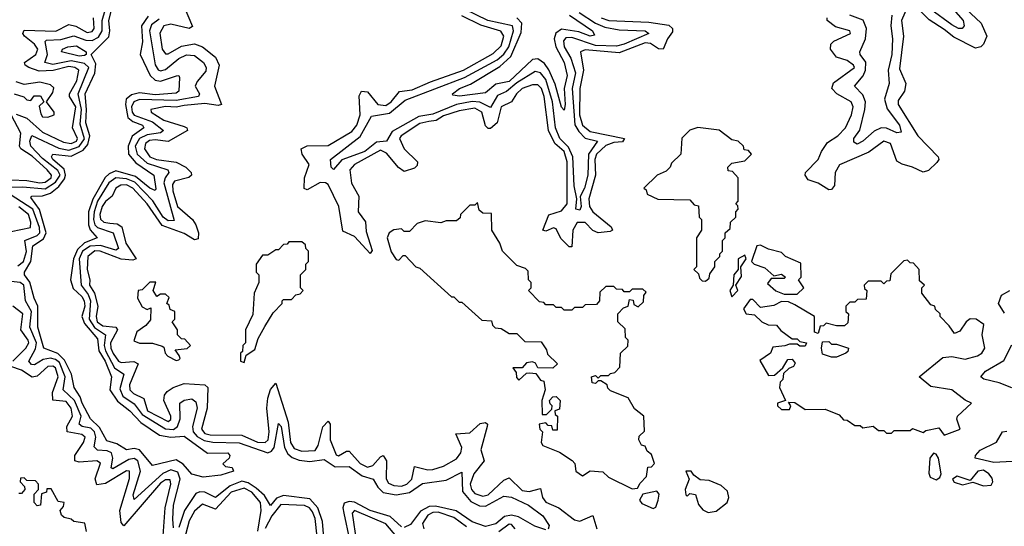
# Model space of a CAD drawing. Extents: x 2472589 to 2662339, y 701009 to 849030.
# Tile 386 of 406: x 2637558 to 2641315, y 758935 to 760868. Entities that reach past the tile are written whole.
import ezdxf

# ---------------------------------------------------------------- set-up
doc = ezdxf.new("R2010")
doc.units = 0

msp = doc.modelspace()

# ---------------------------------------------------------------- linework, layer by layer
at = {"layer": '0CON05XD'}
for points in [[(2641110, 760965), (2641225.9, 760855), (2641248, 760805), (2641235.9, 760774.1), (2641225, 760764.2), (2641205, 760759), (2641121.9, 760801.9), (2641085, 760830.5), (2641027.8, 760867.8), (2640985, 760910.4)], [(2641072.8, 760962.8), (2641157.3, 760865), (2641162.2, 760845), (2641154.6, 760834.6), (2641140, 760835), (2641115, 760848.2), (2641035, 760906.3)], [(2637511.4, 760228.6), (2637570.3, 760229.7), (2637655, 760222.3), (2637695, 760247.8), (2637712.1, 760275), (2637703, 760293), (2637645, 760338.1), (2637600.9, 760385), (2637596.2, 760405), (2637604.3, 760425.7), (2637708, 760378), (2637745, 760369.9), (2637785, 760383.7), (2637805, 760412.9), (2637788.8, 760468.8), (2637794.4, 760525), (2637780.6, 760585), (2637821.5, 760685), (2637805, 760700.7), (2637755, 760711.6), (2637685, 760697.6), (2637653.8, 760705), (2637664.5, 760735.5), (2637655.4, 760784.6), (2637660.3, 760789.7), (2637715, 760792.5), (2637765, 760806.7), (2637810.1, 760790), (2637835, 760788.6), (2637858.7, 760801.3), (2637872.7, 760825), (2637873.3, 760865), (2637883.8, 760905)], [(2638048.6, 760881.4), (2638023.3, 760845), (2638026.5, 760783.5), (2638017.5, 760735), (2638056.1, 760655), (2638075, 760637.3), (2638095, 760633.8), (2638156, 760654), (2638165.7, 760655.7), (2638167.5, 760647.5), (2638165.3, 760595), (2638155, 760587.1), (2638075, 760581.7), (2638015, 760589.2), (2637985, 760580.7), (2637964.4, 760565), (2637961.7, 760545), (2637971, 760495), (2637989.2, 760479.2), (2638026.2, 760465), (2638032.1, 760455), (2637986.8, 760423.2), (2637971.7, 760385), (2637973.1, 760355), (2638001.4, 760321.4), (2638069.7, 760275), (2638077.2, 760222.8), (2638075, 760216.2), (2638055, 760224.8), (2637999.7, 760269.7), (2637925, 760290.9), (2637899.6, 760280.4), (2637884.1, 760265.9), (2637837.2, 760182.8), (2637820.2, 760135), (2637820, 760085), (2637826.6, 760066.6), (2637853.5, 760035), (2637805, 760016.9), (2637778.3, 759991.7), (2637762.9, 759955), (2637752, 759875), (2637761.8, 759841.8), (2637795, 759812.1), (2637804.5, 759795), (2637806, 759775), (2637795.1, 759735), (2637805, 759708.1), (2637855, 759649.6), (2637860.2, 759605), (2637884.5, 759565), (2637907.7, 759505), (2637902.6, 759455), (2637931.8, 759411.8), (2637978, 759375), (2638020.4, 759330.5), (2638092.1, 759282.1), (2638135, 759274.7), (2638185, 759278.5), (2638275, 759214.2), (2638352.5, 759215), (2638360, 759205), (2638357.5, 759195), (2638333.6, 759173.6), (2638343.3, 759163.3), (2638368.8, 759158.8), (2638373.3, 759145), (2638325, 759130), (2638257.7, 759122.3), (2638215, 759134.2), (2638182, 759172), (2638155, 759188.8), (2638065, 759166.9), (2638015, 759226), (2637995, 759232.1), (2637965, 759226.4), (2637928.9, 759248.9), (2637890.5, 759260.5), (2637862.4, 759312.4), (2637828.2, 759345), (2637796.8, 759405), (2637789.2, 759429.2), (2637766.5, 759465), (2637756.3, 759515), (2637729.2, 759569.2), (2637703.9, 759593.9), (2637650.7, 759615), (2637627.2, 759695), (2637626.8, 759775), (2637612.7, 759805), (2637597, 759867), (2637576.1, 759895), (2637576.3, 759905), (2637600, 759945), (2637608.3, 760005), (2637648.5, 760031.5), (2637659.2, 760055), (2637633.6, 760143.6), (2637600.2, 760189.8), (2637603.8, 760195), (2637645, 760196.2), (2637675, 760206.2), (2637707.9, 760232.1), (2637729.3, 760260.7), (2637733, 760275), (2637727.1, 760297.1), (2637684.8, 760335), (2637679.7, 760345), (2637684.3, 760355), (2637755, 760347.4), (2637800.4, 760369.6), (2637818, 760392), (2637825.4, 760425), (2637810.7, 760475), (2637813.4, 760525), (2637807.4, 760585), (2637845, 760664.5), (2637849, 760699), (2637831.2, 760735), (2637897.6, 760802.4), (2637901.9, 760825), (2637898.2, 760865), (2637908.2, 760905)], [(2638177.9, 760935), (2638217.8, 760842.2), (2638205, 760833.8), (2638135, 760850.4), (2638108.2, 760845), (2638093, 760817), (2638101.2, 760755), (2638115, 760737.9), (2638125, 760737.3), (2638175, 760766.9), (2638225, 760775.3), (2638255, 760764.7), (2638304.7, 760725), (2638319.7, 760695), (2638300.7, 760615), (2638328.1, 760545), (2638315, 760541.1), (2638265, 760547.8), (2638185, 760540.1), (2638155, 760534.8), (2638115, 760537.3), (2638058, 760525), (2638059.4, 760515), (2638107.5, 760485), (2638185, 760460.9), (2638195.4, 760455), (2638198.2, 760445), (2638125, 760402.6), (2638075, 760409.7), (2638053.4, 760406.6), (2638038.4, 760395), (2638033.7, 760375), (2638055, 760344.2), (2638080, 760335), (2638155, 760324.1), (2638192, 760305), (2638211.8, 760285), (2638213.6, 760275), (2638203.7, 760266.3), (2638148.5, 760251.5), (2638141.5, 760238.5), (2638141.8, 760215), (2638160.7, 760155), (2638216.8, 760105), (2638230.7, 760085), (2638240.5, 760055), (2638238.4, 760031.6), (2638225, 760027.9), (2638185, 760052), (2638102.1, 760082.1), (2638045, 760164.8), (2637989.8, 760225), (2637965, 760237.6), (2637943.6, 760236.4), (2637925.3, 760225), (2637911.1, 760195), (2637885, 760174.1), (2637873.3, 760155), (2637864.3, 760125), (2637866.3, 760106.3), (2637879.5, 760095), (2637901.7, 760091.7), (2637929.6, 760089.6), (2637947.6, 760077.6), (2637962.4, 760015), (2638002.9, 759955), (2637989.5, 759950.5), (2637945, 759954.3), (2637865, 759984.5), (2637845, 759985.8), (2637818.4, 759965), (2637815.5, 759915), (2637825.3, 759875), (2637824, 759855), (2637844.1, 759824.1), (2637856.5, 759775), (2637850.3, 759735), (2637853.9, 759715), (2637875, 759700.3), (2637924.8, 759694.8), (2637931.4, 759685), (2637904.4, 759635), (2637905.4, 759615), (2637915, 759594.3), (2637935, 759565.2), (2637945, 759560.2), (2637993.8, 759563.8), (2638009.6, 759555), (2637977.6, 759475), (2637978.9, 759455), (2637991.7, 759441.7), (2638032.3, 759422.3), (2638045.2, 759375), (2638125, 759335.3), (2638135, 759342.2), (2638135.2, 759355), (2638107.6, 759415), (2638110.8, 759435), (2638120.9, 759449.1), (2638143.5, 759465), (2638185, 759480), (2638264.7, 759474.7), (2638275.9, 759465), (2638273.4, 759385), (2638251.4, 759305), (2638265, 759289.4), (2638285, 759283.3), (2638405, 759282.2), (2638465, 759255.6), (2638495, 759254), (2638505.5, 759265), (2638510.4, 759295), (2638501.2, 759385), (2638505, 759424), (2638515, 759456.9), (2638535, 759481.2), (2638582.2, 759332.2), (2638591, 759255), (2638605, 759232), (2638635, 759221.6), (2638685.7, 759224.3), (2638697.2, 759242.8), (2638715, 759314.3), (2638735, 759335.5), (2638742.7, 759325), (2638743, 759265), (2638765, 759207.1), (2638775, 759204.1), (2638805, 759221.2), (2638815, 759220.9), (2638857.7, 759175), (2638885, 759160), (2638905, 759166.6), (2638935, 759200.5), (2638945, 759204.4), (2638958.2, 759185), (2638955.7, 759115.7), (2638965, 759099.7), (2638985, 759090.8), (2639015, 759088), (2639035.4, 759095), (2639053.7, 759115), (2639065, 759163.1), (2639115, 759150.3), (2639135, 759151.2), (2639175.6, 759164.4), (2639225, 759192.7), (2639241.4, 759215), (2639244.8, 759235), (2639221.8, 759288.2), (2639275, 759291.8), (2639315, 759327.1), (2639335, 759331.2), (2639343.3, 759325), (2639342, 759315), (2639317.2, 759227.2), (2639330.7, 759185), (2639291.2, 759135), (2639276.2, 759096.2), (2639281.3, 759075), (2639295, 759060.2), (2639325, 759049.6), (2639345, 759054.8), (2639405, 759110.8), (2639425, 759120), (2639475, 759071.9), (2639501.8, 759068.2), (2639545, 759079.2), (2639553, 759045), (2639565, 759027.3), (2639615, 759005.3), (2639675, 758959.2), (2639695.2, 758954.8), (2639745, 758976), (2639760, 758925)], [(2639692.1, 760895), (2639755, 760854.3), (2639790.1, 760840.1), (2639845, 760829.8), (2639945, 760825.6), (2639958.1, 760815), (2639864.3, 760774.3), (2639835, 760767.6), (2639755, 760769.7), (2639665, 760800.1), (2639641.8, 760798.2), (2639632.8, 760787.2), (2639635.5, 760765), (2639661.2, 760721.2), (2639678.7, 760665), (2639666.1, 760605), (2639676.3, 760466.3), (2639690.8, 760440.8), (2639715, 760416.3), (2639762.2, 760405), (2639728.4, 760355), (2639725.2, 760274.9), (2639712.7, 760225), (2639696.9, 760193.1), (2639700, 760155), (2639695, 760141.2), (2639679.6, 760145), (2639684.2, 760185), (2639673.6, 760233.6), (2639668.8, 760345), (2639651.9, 760381.9), (2639618.4, 760415), (2639602.4, 760455), (2639591.3, 760555), (2639565, 760639.2), (2639545, 760665.7), (2639525, 760670.8), (2639455, 760626.9), (2639415, 760593.6), (2639380.7, 760579.3), (2639355, 760532.7), (2639313.9, 760553.9), (2639285, 760555.8), (2639225, 760544.1), (2639135, 760507.8), (2639081.2, 760498.8), (2638978.7, 760441.3), (2638957.5, 760405), (2638919.2, 760400.8), (2638875, 760365.6), (2638787.1, 760332.9), (2638755, 760296.7), (2638746.7, 760305), (2638743.3, 760335), (2638857.5, 760422.5), (2638900.3, 760499.7), (2638969.2, 760510.8), (2639028.7, 760561.3), (2639255, 760646.9), (2639379.5, 760715), (2639405, 760736.7), (2639424.6, 760765), (2639441.9, 760825), (2639438.2, 760845), (2639344.6, 760864.6), (2639255, 760908.8)], [(2640944.5, 760915), (2640922.9, 760865), (2640929.6, 760805), (2640915, 760680), (2640939.5, 760625), (2640934.5, 760595), (2640910.4, 760559.6), (2640909.5, 760545), (2640985.4, 760425), (2641061.9, 760345), (2641065.5, 760334.5), (2641057.5, 760322.5), (2641025, 760292.5), (2641005, 760285.6), (2640965, 760305.6), (2640925, 760316.9), (2640905, 760328.8), (2640880, 760395), (2640855, 760404.5), (2640797.4, 760362.6), (2640686.1, 760313.9), (2640670, 760285), (2640666.9, 760235), (2640655, 760220), (2640645, 760219.2), (2640605, 760244.6), (2640566.9, 760256.9), (2640555.5, 760275), (2640556.9, 760285), (2640605, 760334.5), (2640617.6, 760365), (2640640.7, 760399.3), (2640679.5, 760425), (2640708.7, 760455), (2640731.8, 760505), (2640738.2, 760535), (2640730.6, 760555), (2640675.5, 760585), (2640657.3, 760605), (2640663.2, 760626.8), (2640742.9, 760685), (2640739.2, 760695), (2640715, 760711.9), (2640675, 760725.5), (2640651.8, 760755), (2640652.5, 760775), (2640663.8, 760786.2), (2640727.5, 760815), (2640725.4, 760825.4), (2640671, 760841), (2640639.4, 760865), (2640638.9, 760875)], [(2637576.4, 760705), (2637620, 760735), (2637627.2, 760755), (2637614.7, 760775), (2637576.8, 760805), (2637570, 760815), (2637575, 760827.5), (2637695.8, 760824.2), (2637745, 760849.7), (2637772.8, 760842.8), (2637815, 760819.3), (2637835, 760822.5), (2637841.6, 760835), (2637839.4, 760875)], [(2638089.8, 760870.2), (2638061.5, 760848.5), (2638052.9, 760825), (2638075, 760695.8), (2638086.8, 760676.8), (2638095, 760673), (2638115, 760678), (2638165, 760720.2), (2638195, 760733.4), (2638225, 760731.1), (2638259.7, 760705), (2638270, 760685), (2638268.7, 760671.3), (2638235, 760631.8), (2638228, 760615), (2638244.6, 760585), (2638240, 760575), (2638155, 760560.1), (2638015, 760563.2), (2637993.5, 760555), (2637985, 760536), (2637986.9, 760515), (2637995, 760503.4), (2638065, 760478.1), (2638107.1, 760445), (2638095, 760436.2), (2638045, 760428.9), (2638015.1, 760414.9), (2637998.9, 760385), (2638006.8, 760355), (2638045, 760319.9), (2638123.6, 760295)], [(2639776.4, 760875), (2639806, 760865), (2639958.8, 760858.8), (2640035, 760847.6), (2640048.9, 760835), (2640048.2, 760821.8), (2640029.5, 760795), (2640013.3, 760755), (2639995, 760756.4), (2639965, 760776.6), (2639945, 760780.3), (2639845, 760741.6), (2639715, 760753.5), (2639697.9, 760745), (2639708.8, 760675), (2639694.8, 760605), (2639694.4, 760505), (2639705, 760465.4), (2639735, 760440.8), (2639865.4, 760415), (2639857.5, 760402.5), (2639825, 760399.5), (2639795, 760388.3), (2639758.4, 760355), (2639753, 760335), (2639755.4, 760275), (2639729.7, 760185), (2639732.7, 760155), (2639744.6, 760134.6), (2639815, 760077.5), (2639820, 760065), (2639810.8, 760059.2), (2639765, 760054.8), (2639745, 760063.6), (2639715, 760093.9), (2639685, 760094.3), (2639668.4, 760065), (2639665, 760001.2), (2639655, 760001.4), (2639622.5, 760032.5), (2639605, 760069.5), (2639595, 760073.8), (2639565, 760060.8), (2639554.7, 760065), (2639577.1, 760123), (2639625, 760138.1), (2639646.5, 760165), (2639646.5, 760325), (2639636, 760365), (2639599.8, 760395), (2639575.6, 760445.6), (2639559.6, 760575), (2639548.7, 760605), (2639535, 760619.2), (2639515, 760619.5), (2639475, 760606.1), (2639453.3, 760585), (2639435, 760554.5), (2639395, 760536.1), (2639379.8, 760475), (2639355, 760452.5), (2639345, 760452.4), (2639335, 760463.3), (2639320.9, 760515), (2639295, 760530.2), (2639235, 760520.5), (2639175, 760500.6), (2639146.9, 760483.1), (2639119.4, 760479.4), (2639085, 760471.7), (2639013.4, 760425), (2639007, 760415), (2639025, 760374.7), (2639075.3, 760325), (2639075, 760312), (2639065, 760300.9), (2639025, 760288.7), (2639003.8, 760303.8), (2638958.2, 760358.2), (2638935, 760370), (2638835.6, 760315.6), (2638817.5, 760295), (2638824.5, 760244.5), (2638852.6, 760195), (2638849, 760135), (2638877, 760096.9), (2638879.7, 760059.7), (2638902.5, 759987.5), (2638895, 759975.8), (2638835, 760040.9), (2638790.7, 760060.8), (2638775.5, 760155), (2638735, 760238.8), (2638725, 760246.1), (2638705, 760246.9), (2638655, 760218.6), (2638643.3, 760223.3), (2638645.3, 760265), (2638662.6, 760315), (2638636.1, 760355), (2638632.2, 760375), (2638655, 760386.8), (2638735, 760387.4), (2638825, 760442), (2638844.8, 760465), (2638857.7, 760505), (2638853.1, 760576.9), (2638862, 760595), (2638885, 760592.3), (2638925, 760543.9), (2638955, 760541.2), (2638975, 760554.2), (2639006.6, 760593.4), (2639055, 760600), (2639125, 760631.3), (2639251.5, 760675), (2639365, 760739.1), (2639395, 760768.2), (2639405.6, 760805), (2639393.7, 760823.7), (2639317.6, 760847.6), (2639245, 760882.4)], [(2639655.4, 760885.4), (2639743.5, 760825), (2639751.2, 760808.8), (2639735, 760805.5), (2639692, 760822), (2639625, 760831.9), (2639603.8, 760816.2), (2639597.4, 760795), (2639603.9, 760763.9), (2639635.9, 760705), (2639647, 760655), (2639635.7, 760605.8), (2639639.6, 760545), (2639635, 760523.3), (2639625, 760533.8), (2639601.5, 760621.5), (2639576.8, 760676.8), (2639560.3, 760700.3), (2639535, 760719.2), (2639515, 760715.9), (2639425, 760632.5), (2639375, 760621.4), (2639335, 760588.8), (2639236, 760576), (2639210.3, 760580.3), (2639209.2, 760585), (2639235.5, 760605), (2639278.1, 760621.9), (2639390.2, 760689.8), (2639431.8, 760728.2), (2639470.8, 760819.2), (2639473.8, 760855), (2639454.9, 760874.9)], [(2640885.1, 760885), (2640881.7, 760845), (2640887.9, 760795), (2640885.1, 760735), (2640871.8, 760675), (2640875.6, 760624.4), (2640857.4, 760565), (2640867.7, 760527.7), (2640915.2, 760465), (2640921.1, 760438.9), (2640905, 760436.1), (2640865, 760453.9), (2640845, 760455.3), (2640817.7, 760442.3), (2640775, 760403.9), (2640753, 760393), (2640740.6, 760400.6), (2640740.5, 760415), (2640763.5, 760446.5), (2640783.2, 760525), (2640784.8, 760555), (2640775, 760581.8), (2640742.9, 760615), (2640776, 760654), (2640784.8, 760675), (2640786.4, 760706.5), (2640765, 760734.6), (2640763.9, 760745), (2640785.2, 760794.8), (2640788.9, 760835), (2640775.7, 760865.7), (2640725.6, 760885)], [(2637785, 760728.5), (2637717.1, 760745), (2637721.9, 760755), (2637741.9, 760765), (2637775, 760768.4), (2637811.1, 760745), (2637811.9, 760735), (2637805, 760731.8), (2637785, 760728.5)], [(2637545, 760507.8), (2637585, 760491.7), (2637645, 760439.2), (2637725, 760400.2), (2637755, 760395.2), (2637774.2, 760405), (2637778.5, 760415), (2637759.2, 760455), (2637772.1, 760535), (2637747.6, 760575), (2637747.5, 760585), (2637776.4, 760635), (2637783.3, 760675), (2637768.5, 760685), (2637745, 760688.9), (2637686.1, 760673.9), (2637632.1, 760672.1), (2637592.9, 760685), (2637579.1, 760695), (2637576.4, 760705)], [(2637537.5, 760585), (2637573.6, 760573.6), (2637585, 760562.5), (2637600, 760560), (2637613, 760577), (2637637, 760577), (2637650, 760555), (2637632.5, 760537.5), (2637638.3, 760508.3), (2637645, 760497.5), (2637665, 760496.7), (2637690, 760505), (2637690, 760515), (2637660, 760555), (2637685, 760590), (2637688.6, 760608.6), (2637675, 760619.2), (2637635, 760629.4), (2637575, 760621.2), (2637545, 760631.2)], [(2637465, 760259.2), (2637585, 760253.8), (2637635, 760245.2), (2637655, 760247.9), (2637678.1, 760265), (2637679.8, 760275), (2637663.2, 760295), (2637605, 760347), (2637561.8, 760375), (2637557.2, 760385), (2637562, 760435), (2637525.8, 760505)], [(2640175, 759870), (2640188.3, 759881.7), (2640191.7, 759898.3), (2640210, 759925), (2640210, 759945), (2640230, 759965), (2640230, 759975), (2640240, 759985), (2640240, 760025), (2640250, 760035), (2640250, 760055), (2640268.3, 760071.7), (2640270, 760095), (2640290, 760115), (2640290, 760135), (2640300, 760145), (2640298.3, 760158.3), (2640290, 760165), (2640300, 760175), (2640300, 760265), (2640278.3, 760288.3), (2640261.7, 760291.7), (2640260, 760305), (2640275, 760320), (2640325, 760330), (2640350, 760355), (2640338.3, 760368.3), (2640321.7, 760371.7), (2640320, 760385), (2640300, 760405), (2640275, 760410), (2640227, 760447), (2640145, 760456.7), (2640115, 760446.7), (2640083.9, 760416.1), (2640080, 760355), (2640045, 760320), (2640040, 760305), (2640025, 760290), (2639990, 760275), (2639940, 760225), (2639948.3, 760218.3), (2639951.7, 760201.7), (2639993, 760183), (2640115, 760180), (2640131.7, 760161.7), (2640148.3, 760158.3), (2640150, 760115), (2640160, 760105), (2640160, 760065), (2640140, 760035), (2640140, 759925), (2640130, 759915), (2640148.3, 759898.3), (2640151.7, 759881.7), (2640161.7, 759871.7), (2640175, 759870)], [(2638123.6, 760295), (2638126.9, 760285), (2638112.5, 760265), (2638107.9, 760245), (2638147.9, 760102.1), (2638125, 760100.2), (2638105, 760114), (2638066.6, 760176.6), (2637997.6, 760247.5), (2637965, 760261.1), (2637925, 760264.8), (2637897.8, 760245), (2637855.4, 760175), (2637841.9, 760135), (2637839.4, 760105), (2637844.3, 760085), (2637854.9, 760074.9), (2637915.3, 760055), (2637934.6, 759995), (2637925, 759988.4), (2637866.4, 760006.4), (2637826.6, 760003.4), (2637797.6, 759985), (2637784.5, 759955), (2637792.6, 759855), (2637819.6, 759819.6), (2637828.7, 759795), (2637823.5, 759725), (2637843.4, 759693.4), (2637884.8, 759665), (2637880.5, 759625), (2637885.6, 759605), (2637919.5, 759539.5), (2637955.2, 759515.2), (2637940.4, 759459.5), (2637951.8, 759431.8), (2637995, 759402.2), (2638025, 759361), (2638115, 759306.2), (2638145, 759304.6), (2638160.2, 759315), (2638170.8, 759345), (2638168.6, 759405), (2638185, 759416.5), (2638215, 759421.5), (2638229.7, 759409.7), (2638235.6, 759385.6), (2638217.7, 759315), (2638219.7, 759295), (2638235, 759277.8), (2638262.5, 759262.5), (2638295, 759255.6), (2638395, 759253.8), (2638505, 759215.6), (2638519, 759221), (2638528.8, 759235), (2638545, 759326.7), (2638556.1, 759315), (2638568.5, 759235), (2638581.2, 759211.2), (2638597.8, 759197.8), (2638625, 759187), (2638665, 759181.9), (2638719.6, 759189.6), (2638762.3, 759162.3), (2638815, 759163.1), (2638865, 759126.9), (2638906.9, 759115), (2638924, 759084), (2638945, 759064.3), (2638995, 759054.5), (2639045, 759063.2), (2639095, 759097.5), (2639185, 759110.5), (2639245, 759140.8), (2639247.1, 759067.1), (2639279.6, 759029.6), (2639312.8, 759012.8), (2639335, 759011.1), (2639405, 759049.6), (2639435, 759045.9), (2639500, 759015), (2639553.8, 758975), (2639577.7, 758937.7), (2639575, 758923.8)], [(2637550.8, 759929.2), (2637572.2, 759945), (2637583.8, 759983.8), (2637578, 760025), (2637625, 760044), (2637635.1, 760055), (2637633.9, 760075), (2637608, 760145), (2637499.6, 760215)], [(2637525, 760059.8), (2637598.9, 760075), (2637600.7, 760095), (2637591.5, 760125), (2637555, 760154.5)], [(2639895, 759077.5), (2639915, 759080), (2639925, 759100), (2639950, 759125), (2639955, 759160), (2639968.3, 759161.7), (2639980, 759175), (2639968.3, 759208.3), (2639951.7, 759221.7), (2639945, 759240), (2639930, 759245), (2639920, 759265), (2639921.7, 759278.3), (2639941.7, 759298.3), (2639940, 759355), (2639903.6, 759383.6), (2639880, 759425), (2639811.7, 759451.7), (2639801.7, 759461.7), (2639800, 759475), (2639775, 759490), (2639765, 759490), (2639755, 759480), (2639741.7, 759481.7), (2639740, 759505), (2639755, 759510), (2639765, 759500), (2639775, 759510), (2639805, 759510), (2639811.7, 759518.3), (2639828.3, 759521.7), (2639848.3, 759541.7), (2639850, 759595), (2639878.3, 759621.7), (2639880, 759645), (2639870, 759655), (2639868.3, 759688.3), (2639840, 759715), (2639840, 759745), (2639861.7, 759768.3), (2639880, 759775), (2639885, 759800), (2639898.3, 759798.3), (2639901.7, 759781.7), (2639918.3, 759771.7), (2639938.3, 759791.7), (2639940, 759815), (2639948.3, 759828.3), (2639935, 759840), (2639895, 759840), (2639885, 759830), (2639865, 759830), (2639858.3, 759838.3), (2639835, 759840), (2639825, 759850), (2639795, 759850), (2639771.7, 759828.3), (2639770, 759795), (2639758.3, 759781.7), (2639715, 759780), (2639705, 759770), (2639675, 759770), (2639665, 759760), (2639635, 759760), (2639625, 759770), (2639605, 759770), (2639595, 759780), (2639565, 759780), (2639558.3, 759788.3), (2639541.7, 759791.7), (2639500, 759835), (2639510, 759845), (2639510, 759865), (2639500, 759875), (2639498.3, 759908.3), (2639488.3, 759918.3), (2639455, 759930), (2639400, 759985), (2639390, 760015), (2639360, 760065), (2639358.3, 760128.3), (2639325, 760130), (2639311.7, 760141.7), (2639305, 760170), (2639295, 760160), (2639275, 760160), (2639240, 760125), (2639238.3, 760111.7), (2639225, 760100), (2639185, 760100), (2639165, 760092.5), (2639105, 760100), (2639075, 760090), (2639045, 760060), (2639025, 760060), (2639015, 760070), (2638985, 760066.2), (2638967.5, 760055), (2638960, 760035), (2638975, 759982.5), (2638995, 759952.5), (2639005, 759950), (2639021.7, 759968.3), (2639028.3, 759968.3), (2639070, 759925), (2639085, 759920), (2639205, 759810), (2639215, 759810), (2639235, 759790), (2639245, 759790), (2639321.7, 759721.7), (2639358.3, 759718.3), (2639361.7, 759701.7), (2639371.7, 759691.7), (2639395, 759690), (2639425, 759670), (2639455, 759670), (2639485, 759640), (2639548.3, 759638.3), (2639568.3, 759608.3), (2639571.7, 759591.7), (2639610, 759555), (2639591.7, 759538.3), (2639535, 759540), (2639526.7, 759556.7), (2639515, 759562.5), (2639491.7, 759558.3), (2639475, 759540), (2639440, 759540), (2639451.7, 759521.7), (2639453, 759503), (2639463, 759493), (2639491.2, 759518.8), (2639505, 759520), (2639527.5, 759517.5), (2639545, 759492.5), (2639558.3, 759488.3), (2639562.5, 759455), (2639550, 759415), (2639551.7, 759361.7), (2639568.3, 759361.7), (2639588.3, 759381.7), (2639590, 759395), (2639581.7, 759401.7), (2639580, 759415), (2639591.7, 759428.3), (2639605, 759430), (2639620, 759415), (2639618.3, 759381.7), (2639600, 759375), (2639601.7, 759361.7), (2639610, 759355), (2639608.3, 759301.7), (2639591.7, 759301.7), (2639588.3, 759318.3), (2639575, 759320), (2639565, 759330), (2639540, 759325), (2639542.5, 759305), (2639552.5, 759295), (2639547.5, 759255), (2639553.6, 759243.6), (2639618.3, 759218.3), (2639666.1, 759186.1), (2639676.7, 759175), (2639680, 759145), (2639705, 759127.5), (2639735, 759146.7), (2639783, 759143), (2639805, 759122.5), (2639895, 759077.5)], [(2638415, 759560), (2638421.7, 759588.3), (2638455, 759610), (2638468.3, 759651.7), (2638493, 759697), (2638525, 759750), (2638560, 759785), (2638560, 759795), (2638565, 759800), (2638595, 759800), (2638611.7, 759818.3), (2638628.3, 759821.7), (2638640, 759835), (2638630, 759845), (2638630, 759895), (2638650, 759915), (2638650, 759935), (2638660, 759945), (2638660, 759985), (2638650, 759995), (2638648.3, 760008.3), (2638635, 760020), (2638585, 760020), (2638578.3, 760011.7), (2638565, 760010), (2638545, 759990), (2638535, 759990), (2638505, 759970), (2638485, 759970), (2638460, 759935), (2638460, 759905), (2638470, 759895), (2638470, 759865), (2638452.5, 759825), (2638447, 759743), (2638420, 759685), (2638420, 759635), (2638410, 759625), (2638408.3, 759601.7), (2638400, 759595), (2638400, 759565), (2638415, 759560)], [(2640525, 759820), (2640550, 759845), (2640530, 759875), (2640540, 759885), (2640538.3, 759938.3), (2640480, 759965), (2640465, 759980), (2640415, 759992.5), (2640385, 760007.5), (2640370, 760005), (2640350, 759945), (2640360, 759935), (2640400.7, 759920.7), (2640435, 759890), (2640465, 759897.5), (2640480, 759885), (2640475, 759880), (2640425, 759880), (2640411.7, 759861.7), (2640443, 759833), (2640475, 759820), (2640525, 759820)], [(2640275, 759810), (2640297.5, 759835), (2640290, 759855), (2640311.7, 759888.3), (2640310, 759925), (2640330, 759955), (2640325, 759970), (2640300, 759955), (2640300, 759915), (2640282.5, 759895), (2640280, 759855), (2640267.5, 759835), (2640275, 759810)], [(2641085, 759282.5), (2641146.7, 759305), (2641133.9, 759343.9), (2641136.7, 759355), (2641190, 759405), (2641165, 759416.2), (2641115, 759455.6), (2641035, 759468.8), (2640990, 759505), (2641080.4, 759579.5), (2641115, 759583.1), (2641165, 759572.9), (2641212.5, 759585), (2641228.8, 759595), (2641240, 759615), (2641230, 759665), (2641236.7, 759705), (2641207.5, 759725), (2641185, 759726.2), (2641168.8, 759715), (2641145, 759680), (2641125, 759670), (2641105, 759700), (2641070, 759735), (2641070, 759745), (2641051.7, 759761.7), (2641050, 759775), (2641035, 759780), (2641000, 759825), (2641000, 759845), (2641010, 759855), (2640991.7, 759871.7), (2640990, 759915), (2640968.3, 759938.3), (2640955, 759940), (2640945, 759950), (2640931.7, 759948.3), (2640881.7, 759898.3), (2640878.3, 759871.7), (2640865, 759870), (2640855, 759860), (2640845, 759870), (2640795, 759870), (2640780, 759855), (2640781.7, 759841.7), (2640790, 759835), (2640788.3, 759801.7), (2640755, 759800), (2640745, 759790), (2640725, 759790), (2640710, 759775), (2640710, 759755), (2640720, 759745), (2640718.3, 759711.7), (2640705, 759700), (2640675, 759700), (2640635, 759710), (2640625, 759700), (2640611.7, 759698.3), (2640605, 759670), (2640590, 759675), (2640590, 759735), (2640515, 759780), (2640491.7, 759791.7), (2640465, 759792.5), (2640435, 759777.5), (2640385, 759770), (2640355, 759800), (2640345, 759800), (2640320, 759765), (2640330, 759745), (2640361.7, 759741.7), (2640390, 759715), (2640413.6, 759703.6), (2640445, 759702.5), (2640462, 759682), (2640505, 759650), (2640525, 759650), (2640535, 759640), (2640560, 759635), (2640555, 759622.5), (2640535, 759622.5), (2640525, 759630), (2640495, 759630), (2640477, 759623), (2640431.7, 759618.3), (2640422.5, 759595), (2640382.5, 759567.5), (2640415, 759510), (2640438.3, 759511.7), (2640470, 759540), (2640488.3, 759571.7), (2640505, 759572.5), (2640517, 759557), (2640510, 759545), (2640492.5, 759537.5), (2640472.5, 759517.5), (2640470, 759495), (2640460, 759485), (2640457.5, 759465), (2640480, 759415), (2640450, 759405), (2640450, 759395), (2640465, 759380), (2640495, 759380), (2640500, 759395), (2640491.7, 759408.3), (2640515, 759407.5), (2640555, 759380), (2640631.7, 759381.7), (2640685, 759360), (2640701.7, 759341.7), (2640715, 759340), (2640745, 759320), (2640765, 759320), (2640775, 759310), (2640815, 759317.5), (2640835, 759300), (2640855, 759300), (2640865, 759290), (2640885, 759290), (2640895, 759300), (2640955, 759300), (2640965, 759307.5), (2641005, 759292.5), (2641015, 759300), (2641065, 759310), (2641085, 759282.5)], [(2638145, 758929.2), (2638142.3, 758962.3), (2638145.5, 759015), (2638170.6, 759115), (2638161.6, 759141.6), (2638135, 759150.3), (2638103.9, 759136.1), (2637995, 759036.9), (2637990.8, 759055), (2638019.2, 759145), (2638008.8, 759185), (2637995, 759193.1), (2637975, 759190.1), (2637913.7, 759153.7), (2637907.6, 759157.6), (2637913.3, 759195), (2637907.9, 759215), (2637892.4, 759222.4), (2637855.2, 759225.2), (2637841.9, 759238.1), (2637848.6, 759275), (2637843.9, 759295), (2637828.9, 759308.9), (2637795.8, 759315.8), (2637785.3, 759325), (2637792.9, 759355), (2637766.7, 759415), (2637724.3, 759455), (2637731.5, 759505), (2637709.4, 759559.4), (2637695, 759571.5), (2637675, 759577), (2637648.1, 759571.9), (2637615, 759550.5), (2637602.5, 759552.5), (2637593, 759565), (2637618.1, 759611.8), (2637622.4, 759635), (2637597.3, 759695), (2637602.6, 759755), (2637580.3, 759795), (2637573.3, 759855), (2637560, 759865), (2637525, 759869.1)], [(2638155, 759567.5), (2638165, 759570), (2638170, 759575), (2638167, 759587), (2638151.7, 759608.3), (2638197, 759613), (2638210, 759625), (2638188.3, 759648.3), (2638175, 759650), (2638160, 759665), (2638160, 759685), (2638140, 759715), (2638150, 759725), (2638150, 759755), (2638131.7, 759761.7), (2638128.3, 759778.3), (2638120, 759785), (2638128.3, 759808.3), (2638115, 759820), (2638095, 759820), (2638081.7, 759811.7), (2638067.5, 759835), (2638077, 759867), (2638055, 759866.7), (2638025, 759837.5), (2638010, 759835), (2638007.5, 759805), (2638025, 759772.5), (2638045, 759762.5), (2638058.3, 759768.3), (2638057, 759723), (2638039.3, 759700.7), (2638005, 759677.5), (2637993, 759643), (2638015, 759633.3), (2638065, 759633.8), (2638101.7, 759621.7), (2638108.3, 759618.3), (2638113.3, 759595), (2638123.6, 759583.6), (2638155, 759567.5)], [(2641315, 759747.5), (2641292.3, 759785), (2641303.7, 759816.3), (2641335.5, 759834.5)], [(2637532, 759565), (2637582.1, 759615), (2637592.4, 759635), (2637591, 759645), (2637561.8, 759685), (2637570.5, 759745), (2637531.5, 759775)], [(2640675, 759580), (2640655, 759580), (2640621.7, 759591.7), (2640617.5, 759615), (2640621.7, 759638.3), (2640645, 759640), (2640655, 759630), (2640675, 759630), (2640720, 759615), (2640718.3, 759601.7), (2640710, 759595), (2640675, 759580)], [(2641343.5, 759463.5), (2641295, 759482.9), (2641236.6, 759496.6), (2641225.6, 759505), (2641243.3, 759526.7), (2641312.5, 759567.5), (2641343.1, 759626.9)], [(2638098.4, 758791.6), (2638113.1, 759005), (2638134.7, 759095), (2638131.7, 759111.7), (2638115, 759112.1), (2638095, 759099.6), (2637955, 758937.1), (2637945, 758948.8), (2637940.4, 758995), (2637976.9, 759116.9), (2637977.3, 759145), (2637965, 759146.6), (2637885, 759098.3), (2637852.5, 759092.5), (2637845.9, 759115.9), (2637865.9, 759175.9), (2637852.5, 759185), (2637785, 759179.2), (2637768.9, 759185), (2637768.4, 759205), (2637801.2, 759255), (2637807.8, 759275), (2637795.7, 759285), (2637739.5, 759295), (2637737.6, 759315), (2637759.5, 759355), (2637754.5, 759385), (2637735, 759411.2), (2637685, 759416), (2637683.8, 759445), (2637705.4, 759505), (2637695, 759538.9), (2637685, 759545.6), (2637665, 759545.2), (2637625, 759508.3), (2637605, 759504.2), (2637565, 759530.2), (2637524.5, 759545)], [(2641345, 759181.5), (2641275, 759177.8), (2641204.2, 759195), (2641204.4, 759205), (2641223.1, 759225), (2641284.4, 759255.6), (2641308, 759295), (2641325, 759297.5)], [(2641055, 759112.5), (2641069.3, 759120.7), (2641073.3, 759135), (2641064.2, 759195), (2641055, 759210), (2641045, 759213.8), (2641030.8, 759195), (2641027, 759137), (2641031.7, 759121.7), (2641055, 759112.5)], [(2640185, 758987.5), (2640215, 758992.5), (2640257.5, 759025), (2640263.3, 759045), (2640258.3, 759068.3), (2640235, 759090), (2640189.3, 759109.3), (2640155, 759112.5), (2640130, 759130), (2640120, 759145), (2640100, 759145), (2640112.5, 759115), (2640097.5, 759075), (2640100, 759055), (2640105, 759050), (2640115, 759060), (2640136.4, 759056.4), (2640148.3, 759018.3), (2640165, 758997.5), (2640185, 758987.5)], [(2641235, 759089.1), (2641265, 759092.2), (2641271.1, 759105), (2641268.3, 759118.3), (2641256.2, 759135), (2641235, 759148.4), (2641213.3, 759145), (2641185, 759110), (2641135, 759126), (2641117.5, 759115), (2641123.8, 759103.8), (2641155, 759093.3), (2641195, 759103.3), (2641235, 759089.1)], [(2637812.5, 758915), (2637807, 758947), (2637765, 758952.5), (2637755, 758962.5), (2637728.3, 758968.3), (2637717, 758977), (2637712.5, 758995), (2637725, 759010), (2637727.5, 759025), (2637705, 759030), (2637678.3, 759078.3), (2637661.7, 759078.3), (2637660, 759065), (2637641.7, 759058.3), (2637637.5, 759015), (2637625, 759012.5), (2637613.3, 759025), (2637613, 759057), (2637630, 759075), (2637630, 759095), (2637618.3, 759108.3), (2637585, 759110), (2637575, 759120), (2637561.7, 759118.3), (2637560, 759105), (2637577, 759087), (2637577.5, 759075), (2637565, 759060), (2637555, 759060)], [(2638722.2, 758845), (2638713.4, 758953.4), (2638695.7, 759005.7), (2638665, 759040), (2638565, 759052.3), (2638538.1, 759041.9), (2638514.7, 759014.7), (2638491.9, 759051.9), (2638460.5, 759080.5), (2638430.2, 759100.2), (2638405, 759106.5), (2638361.2, 759088.8), (2638305, 759044.8), (2638264.9, 759064.9), (2638245, 759066.4), (2638229.9, 759060.1), (2638187.3, 758995), (2638165, 758930)], [(2638466.1, 758916.1), (2638478.9, 758995), (2638477.2, 759025), (2638443.5, 759065), (2638415, 759079.7), (2638365, 759064.8), (2638305, 759000), (2638255, 759019.6), (2638225, 758993.1), (2638204.6, 758955.3), (2638172.8, 758835)], [(2639975, 759003.3), (2639985, 759007.5), (2639994, 759035), (2639997.7, 759057.7), (2639989.3, 759069.3), (2639935, 759057.5), (2639923.3, 759035), (2639931.2, 759021.2), (2639975, 759003.3)], [(2639015, 758932.2), (2638971.8, 758971.8), (2638895, 758995.2), (2638835, 759027), (2638815, 759029.3), (2638796.6, 759023.4), (2638790.6, 759005), (2638794.4, 758984.4), (2638816.6, 758883.4)], [(2638692.7, 758895), (2638685.9, 758965), (2638675, 758990.3), (2638664.2, 759005), (2638645, 759014.8), (2638555, 759018.6), (2638520.6, 758975), (2638495, 758926.8)], [(2638996.8, 758895), (2638955, 758944.8), (2638845, 758991.7), (2638835, 758994.6), (2638826.2, 758985), (2638843.1, 758873.1)], [(2639565, 758921.4), (2639523.3, 758935), (2639461.2, 758971.2), (2639435, 758977.1), (2639407.6, 758972.4), (2639375, 758944.3), (2639335, 758933.8), (2639285, 758951.4), (2639223.2, 758993.2), (2639145, 759012.1), (2639120.1, 759009.9), (2639087.9, 758992.1), (2639048.6, 758941.4), (2639025, 758929.6)], [(2639263.3, 758933.3), (2639215, 758968.2), (2639155, 758988.3), (2639135, 758988), (2639115, 758977.6), (2639095.2, 758945), (2639099.8, 758925)], [(2639448.8, 758925), (2639435, 758941.9), (2639425, 758943.3), (2639386.6, 758913.3)]]:
    msp.add_lwpolyline(points, dxfattribs=at)

doc.saveas('drawing.dxf')
